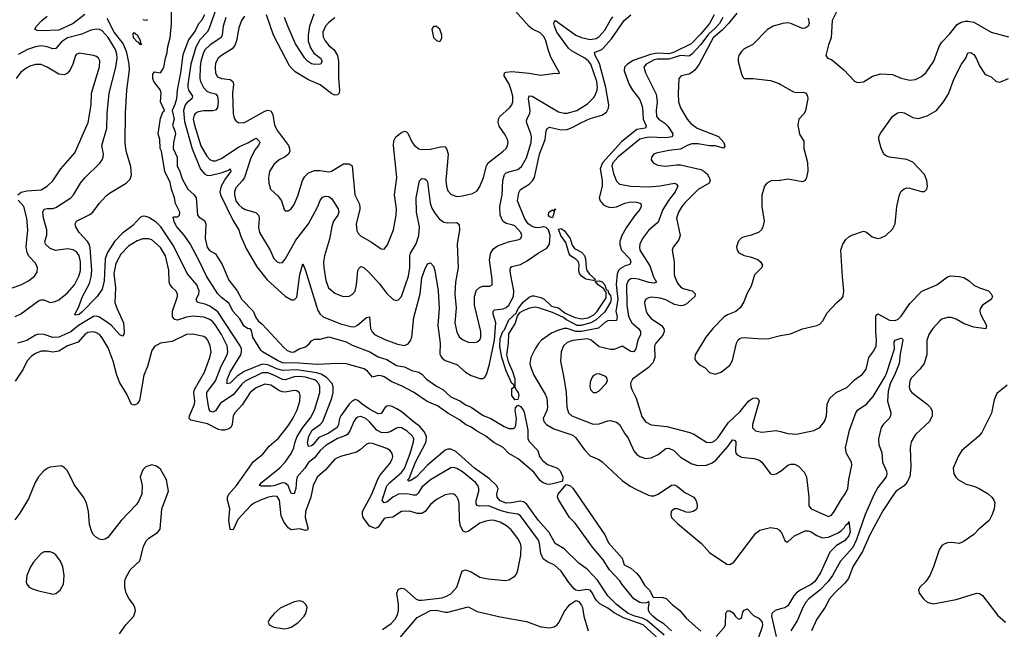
# Model space of a CAD drawing. Header units: inches. Extents: x 1682530 to 1839546, y 640742 to 791647.
# Tile 722 of 923: x 1804761 to 1811540, y 711880 to 716076. Entities that reach past the tile are written whole.
import ezdxf

# ---------------------------------------------------------------- set-up
doc = ezdxf.new("R2010")
doc.units = ezdxf.units.IN
doc.header["$MEASUREMENT"] = 0
doc.layers.add('B8701', color=7, linetype='Continuous')
doc.layers.add('B8711', color=7, linetype='Continuous')

msp = doc.modelspace()

# ---------------------------------------------------------------- linework, layer by layer
at = {"layer": 'B8701', "color": 5}
for points, elevation in [([(1806032.5, 716110), (1806012.7, 716070), (1805993, 716047), (1805970, 715998.7), (1805923.7, 715936.3), (1805885.1, 715834.9), (1805868.7, 715710), (1805844.6, 715590), (1805840.3, 715530), (1805830, 715492.1), (1805810.1, 715450), (1805823.9, 715390), (1805813.7, 715350), (1805830, 715310.3), (1805833.2, 715290), (1805819.3, 715230), (1805818.9, 715190), (1805846.3, 715130), (1805845.2, 715070), (1805864.6, 715030), (1805879.7, 714979.7), (1805918.7, 714910), (1805963.5, 714870), (1805975.6, 714850), (1805984.8, 714730), (1805996.6, 714716.6), (1806033.1, 714693.1), (1806043.1, 714670), (1806037.2, 714570), (1806051.4, 714510), (1806067.4, 714487.4), (1806110, 714463.6), (1806154.7, 714390), (1806201.9, 714281.9), (1806258.1, 714210), (1806290.1, 714150.1), (1806369.4, 714070), (1806387.2, 714027.2), (1806403.5, 714003.5), (1806430, 713980.8), (1806578.9, 713818.9), (1806600.9, 713800.9), (1806630, 713787.1), (1806650, 713790.2), (1806685.7, 713810), (1806730, 713824.7), (1806754.7, 713845.3), (1806770, 713865), (1806790, 713876.6), (1806830, 713877.5), (1806890, 713892), (1807010, 713858.1), (1807050, 713836.2), (1807172.2, 713790), (1807230, 713755.3), (1807290, 713737.4), (1807355.2, 713695.2), (1807410, 713687.1), (1807461.7, 713661.7), (1807510, 713649.6), (1807530, 713636.8), (1807561.6, 713601.6), (1807630, 713554.3), (1807675.5, 713530), (1807730, 713480.2), (1807796, 713450), (1807830, 713424.9), (1807870.3, 713410), (1807952, 713352), (1808005.8, 713330), (1808095.8, 713275.8), (1808130, 713261.7), (1808157.8, 713262.2), (1808171.2, 713268.8), (1808178.2, 713281.8), (1808182.9, 713330), (1808173.6, 713386.4), (1808176, 713404), (1808190, 713422.8), (1808210, 713414), (1808228.8, 713390), (1808234.2, 713374.2), (1808259.1, 713250), (1808260.9, 713190), (1808270.7, 713170), (1808328.6, 713110), (1808339.8, 713070), (1808361.3, 713041.3), (1808394.2, 713014.2), (1808463.2, 712990), (1808482.8, 712970), (1808490, 712955.6), (1808499.8, 712930), (1808499.3, 712900.7), (1808450, 712886.4), (1808410, 712876.5), (1808390, 712878.3), (1808360.7, 712890), (1808343.9, 712903.9), (1808300.6, 712960.6), (1808193.3, 713053.3), (1808130, 713090.5), (1808090, 713131.4), (1808025.1, 713165.1), (1807970.3, 713210.3), (1807905.4, 713245.4), (1807870, 713270.9), (1807829.9, 713289.9), (1807790, 713321.6), (1807708.3, 713368.3), (1807638.2, 713418.2), (1807567.1, 713447.1), (1807471.7, 713511.7), (1807393.9, 713553.9), (1807323.5, 713583.5), (1807270, 713616.9), (1807250, 713625.3), (1807230, 713626.9), (1807190, 713616.2), (1807157, 713656.9), (1807132.9, 713672.9), (1807010, 713706.1), (1806950.7, 713709.3), (1806810, 713701.9), (1806650, 713714), (1806590, 713710.8), (1806570, 713714.7), (1806536.5, 713730), (1806433.8, 713790), (1806421.9, 713801.9), (1806367.5, 713890), (1806356.8, 713936.8), (1806347, 713947), (1806330, 713950.7), (1806305.9, 713965.9), (1806276.1, 714016.1), (1806229.3, 714070), (1806202.8, 714122.8), (1806150, 714163.4), (1806125, 714190), (1806046.4, 714310), (1805996.9, 714416.9), (1805933.8, 714533.8), (1805893.1, 714593.1), (1805842.3, 714650), (1805823, 714690), (1805822, 714702), (1805814.5, 714710), (1805821.4, 714718.5), (1805850, 714718.5), (1805861.5, 714730), (1805864.4, 714750), (1805833.9, 714810), (1805828, 714850), (1805806.4, 714910), (1805796.3, 714956.3), (1805760.4, 715030), (1805738.5, 715170), (1805728.7, 715190), (1805725.9, 715250), (1805714.7, 715290), (1805730, 715398.8), (1805750, 715444.9), (1805757.2, 715450), (1805731.3, 715510), (1805736.1, 715570), (1805731.3, 715590), (1805685.3, 715650), (1805678.1, 715670), (1805678.3, 715701.7), (1805690, 715715.8), (1805730, 715709.4), (1805753.7, 715746.3), (1805765, 715810), (1805777.5, 715850), (1805780.9, 715890), (1805797.7, 715950), (1805807.2, 716050), (1805805.5, 716170)], 420), ([(1806123.1, 716176.9), (1806064.5, 716010), (1806051.8, 715990), (1806002.2, 715937.8), (1805973.3, 715886.7), (1805940.1, 715770), (1805919.9, 715630), (1805918.8, 715610), (1805924.6, 715590), (1805950.7, 715549.3), (1805945.7, 715530), (1805913.8, 715506.2), (1805900.5, 715490), (1805890.1, 715449.9), (1805896, 715376), (1805947.9, 715187.9), (1806006.3, 715046.3), (1806034.2, 715014.2), (1806050, 715006), (1806070, 715003.6), (1806155.4, 715024.6), (1806199.6, 715040.4), (1806210.7, 715050), (1806214.5, 715030), (1806178.1, 714981.9), (1806148.8, 714930), (1806138.7, 714890), (1806143.4, 714870), (1806230, 714691.6), (1806270, 714630.4), (1806281.8, 714590), (1806321.6, 714501.6), (1806394.4, 714374.4), (1806465.4, 714285.4), (1806590, 714172.8), (1806631.6, 714148.4), (1806651.7, 714148.3), (1806670, 714167), (1806690, 714321), (1806710, 714396), (1806730, 714350.6), (1806814.3, 714074.3), (1806829.3, 714050), (1806850, 714031.8), (1806970, 713982), (1807050, 713963), (1807070, 713964.7), (1807086.9, 713973.1), (1807150, 714026.7), (1807170, 714030.6), (1807176.5, 713950), (1807187, 713927), (1807203.6, 713910), (1807275.4, 713875.4), (1807362.1, 713842.1), (1807410, 713833.8), (1807434.9, 713845.1), (1807450, 713862.7), (1807461.1, 713890), (1807474.5, 714025.5), (1807517.8, 714190), (1807530, 714298), (1807550, 714357.1), (1807570, 714394.8), (1807590, 714402.8), (1807610, 714378.8), (1807619.6, 714350), (1807642.7, 714210), (1807650.1, 714090), (1807639.1, 713970), (1807655.1, 713850), (1807654.6, 713774.6), (1807660.3, 713760.3), (1807670, 713745.7), (1807691, 713731), (1807770, 713702.7), (1807830, 713650.2), (1807870, 713625.8), (1807930, 713606.3), (1807950, 713606), (1807964.8, 713615.2), (1807978.2, 713641.8), (1807995.8, 713704.2), (1808030.3, 713869.7), (1808039.7, 713990), (1808020.5, 714050), (1808020.8, 714070), (1808030, 714078.4), (1808090, 714085.5), (1808110, 714094.3), (1808130, 714111.9), (1808162, 714170), (1808163.9, 714210), (1808140.2, 714330), (1808137.8, 714350), (1808141.5, 714370), (1808150, 714377.6), (1808210, 714390.2), (1808250, 714413.7), (1808330, 714468.6), (1808390, 714502.2), (1808408.6, 714531.4), (1808413.4, 714590), (1808402.5, 714630), (1808385.7, 714645.7), (1808370, 714649.9), (1808330, 714644.1), (1808310, 714646), (1808290, 714652), (1808261.4, 714670), (1808236.6, 714710), (1808188.5, 714830), (1808197, 714883), (1808210, 714906.9), (1808270, 714943.1), (1808292.7, 714967.3), (1808305.1, 714990), (1808339.9, 715150), (1808380.2, 715250), (1808386.2, 715310), (1808392.1, 715327.9), (1808410, 715336.5), (1808490, 715318), (1808530, 715320.8), (1808570, 715335.9), (1808630, 715369.2), (1808690, 715395.3), (1808770, 715417.6), (1808800.4, 715439.6), (1808814.3, 715465.7), (1808816.4, 715490), (1808796.9, 715610), (1808754, 715774), (1808724.3, 715830), (1808719.3, 715850), (1808769.4, 715870.6), (1808779.6, 715880.4), (1808835.3, 715944.7), (1808924.1, 716070), (1808970, 716108.9)], 440), ([(1806310, 716099.8), (1806289.4, 716070), (1806270, 716019.6), (1806253.6, 715930), (1806242.2, 715897.8), (1806224, 715876), (1806151.3, 715830), (1806128.5, 715810), (1806110, 715775.6), (1806106.1, 715750), (1806108.4, 715708.4), (1806122.6, 715682.6), (1806150, 715670.8), (1806210, 715663.8), (1806229.1, 715649.1), (1806232.9, 715630), (1806226.3, 715570), (1806230.9, 715430.9), (1806238.2, 715398.2), (1806250, 715378.7), (1806270, 715366.7), (1806310, 715368.2), (1806450, 715446.6), (1806470, 715453), (1806489.4, 715449.4), (1806503.1, 715423.1), (1806516.5, 715350), (1806535.4, 715310), (1806610.9, 715210), (1806619.8, 715190), (1806620.6, 715170), (1806612.2, 715150), (1806590, 715132.7), (1806546.7, 715110), (1806510, 715078), (1806481.3, 715030), (1806474.2, 714990), (1806477.2, 714950), (1806489, 714910), (1806540.4, 714860.4), (1806564.2, 714830), (1806583, 714770), (1806590, 714760.7), (1806610, 714759.3), (1806630, 714774.9), (1806650, 714803), (1806676.9, 714863.1), (1806709, 714970), (1806724.3, 714995.7), (1806750, 715021.4), (1806790, 715037.2), (1806830, 715037.5), (1806890, 715029.3), (1806907.1, 715032.9), (1806990, 715082.8), (1807030, 715084.4), (1807050.6, 715070), (1807067.9, 714870), (1807098.7, 714810), (1807104.2, 714790), (1807103.1, 714770), (1807077.8, 714670), (1807082.7, 714622.7), (1807088.6, 714608.6), (1807107.9, 714587.9), (1807183.9, 714543.9), (1807250, 714498), (1807270, 714496.3), (1807294, 714526), (1807334.5, 714630), (1807352.9, 714730), (1807354.5, 714774.5), (1807341.1, 714870), (1807358.2, 714990), (1807333.8, 715210), (1807337.5, 715242.5), (1807351.8, 715270), (1807390, 715300.2), (1807410, 715307.7), (1807423.4, 715303.4), (1807434.4, 715294.4), (1807463.9, 715230), (1807478.9, 715210), (1807510, 715187.9), (1807530, 715183.2), (1807590, 715183.9), (1807670, 715202), (1807690, 715200.4), (1807703, 715183), (1807710.2, 715150.2), (1807696.3, 714970), (1807699, 714930), (1807710, 714898.4), (1807732.7, 714872.7), (1807770, 714859.7), (1807810, 714863.2), (1807879.6, 714880.4), (1807910, 714898.4), (1807930, 714928), (1807955.3, 714990), (1807974.8, 715070), (1807986, 715090), (1808089.7, 715170), (1808109.7, 715190), (1808120.4, 715210), (1808123.9, 715230), (1808120.4, 715250), (1808103.8, 715283.8), (1808062, 715342), (1808054.8, 715370), (1808058, 715390), (1808067.9, 715410), (1808132.8, 715470), (1808148.9, 715490), (1808157, 715510), (1808155.9, 715550), (1808145.6, 715590), (1808131.1, 715631.1), (1808096.2, 715690), (1808098.9, 715710), (1808110, 715715.1), (1808150, 715718), (1808268.3, 715708.3), (1808350, 715693.7), (1808446.8, 715706.8), (1808470, 715704.7), (1808478, 715710), (1808418, 715818), (1808398.9, 715870), (1808384.3, 715930), (1808370, 715959.2), (1808344.2, 715984.2), (1808291.5, 716011.5), (1808270, 716029.8), (1808155.8, 716155.8)], 480), ([(1805210, 716110.4), (1805130.3, 716049.7), (1805030, 716004.6), (1804910, 715999), (1804882.3, 716002.3), (1804865.1, 716010), (1804876.4, 716030), (1804913.5, 716070), (1804950, 716099.2)], 440), ([(1809199.4, 711839.4), (1809081.9, 711941.9), (1809050, 711957.1), (1808996.2, 711970), (1808950.4, 711990), (1808870, 712049.9), (1808810, 712110.4), (1808739, 712219), (1808670, 712290.9), (1808610, 712335.5), (1808510, 712433), (1808449, 712470), (1808406.8, 712546.8), (1808330, 712631.3), (1808250, 712743.9), (1808230, 712757.9), (1808210, 712762.9), (1808145.5, 712750), (1808110, 712747.8), (1808070, 712765.3), (1808048, 712790), (1808046.4, 712810), (1808055.7, 712850), (1808044.2, 712870), (1807994.9, 712914.9), (1807892.7, 712990), (1807763.6, 713103.6), (1807730, 713119.4), (1807710, 713120.4), (1807690, 713113), (1807569.2, 713010.8), (1807490, 712926.2), (1807450, 712901.1), (1807440.7, 712900.7), (1807431.5, 712910), (1807442.4, 712917.6), (1807486.7, 713030), (1807559.9, 713170), (1807561.8, 713210), (1807544.7, 713244.7), (1807515.9, 713275.9), (1807469.9, 713310), (1807395.4, 713375.4), (1807358.6, 713398.6), (1807325.8, 713414.2), (1807310, 713418), (1807290, 713415.9), (1807275.2, 713404.8), (1807250, 713364.4), (1807230, 713363.7), (1807170, 713395), (1807119, 713430), (1807090, 713455.9), (1807070, 713461.7), (1807050, 713450.9), (1807030.6, 713430), (1806972.5, 713350), (1806962, 713330), (1806956, 713290), (1806946.4, 713270), (1806890, 713230.7), (1806820.3, 713199.7), (1806779.7, 713150), (1806770, 713142.4), (1806750, 713138.7), (1806743.9, 713163.9), (1806751.1, 713210), (1806774.9, 713250), (1806830, 713290), (1806847.7, 713310), (1806909.9, 713470), (1806918.5, 713510), (1806919.6, 713550), (1806912, 713572), (1806874.2, 713614.2), (1806836.6, 713636.6), (1806805.6, 713645.6), (1806670, 713666), (1806570, 713661.6), (1806532.5, 713672.5), (1806470, 713700.1), (1806430, 713704.7), (1806305.7, 713654.3), (1806258, 713622), (1806210, 713573.8), (1806190, 713568.6), (1806190, 713600.5), (1806209.9, 713650), (1806283.9, 713770), (1806288.8, 713791.2), (1806287.3, 713810), (1806279.4, 713830), (1806124.5, 714064.5), (1806070, 714104), (1806037.2, 714117.2), (1805984.7, 714130), (1805976.8, 714150), (1805994.3, 714190), (1805996.1, 714210), (1805981.3, 714250), (1805915.4, 714330), (1805819.7, 714519.7), (1805734.1, 714650), (1805701.4, 714681.4), (1805650, 714714.1), (1805630, 714721.6), (1805610, 714722.4), (1805590, 714713.9), (1805539.8, 714660.2), (1805470, 714607), (1805413.9, 714550), (1805366.4, 714473.6), (1805349.2, 714430), (1805342.3, 714277.7), (1805330, 714221.6), (1805295.3, 714170), (1805190, 714061.8), (1805170, 714045.6), (1805143.1, 714043.1), (1805140.5, 714050), (1805165.9, 714094.1), (1805193.2, 714170), (1805240.9, 714259.1), (1805253.4, 714306.6), (1805258.1, 714350), (1805246.1, 714506.1), (1805239.7, 714530), (1805228.2, 714550), (1805169.7, 714610), (1805147.3, 714650), (1805142.4, 714670), (1805153.3, 714690), (1805244.6, 714735.4), (1805265.3, 714750), (1805307.7, 714810), (1805357.3, 714862.7), (1805378.6, 714881.4), (1805493.7, 714950), (1805520.8, 714979.2), (1805531.7, 715008.3), (1805526.1, 715066.1), (1805494.8, 715170), (1805487.9, 715227.9), (1805488.7, 715431.3), (1805499.9, 715590), (1805516.1, 715730), (1805515.8, 715770), (1805499.6, 715850), (1805472.7, 715912.7), (1805412.5, 715990), (1805363.6, 716083.6)], 440), ([(1806179.9, 716090), (1806161.1, 716030), (1806154.8, 715970), (1806147.8, 715952.2), (1806070, 715899.4), (1806038.8, 715870), (1806026.6, 715850), (1806008.7, 715788.7), (1806002.8, 715750), (1806001.9, 715670), (1806006.1, 715650), (1806026.6, 715610), (1806050, 715583.9), (1806070, 715573.9), (1806110, 715565), (1806123.8, 715550), (1806128, 715510), (1806122, 715470), (1806110, 715454), (1806091.6, 715448.4), (1806030, 715448.3), (1805990, 715440.8), (1805970.5, 715429.4), (1805962.4, 715417.6), (1805955.9, 715390), (1805964, 715350), (1806008.3, 715208.3), (1806050, 715135.9), (1806070, 715114), (1806090, 715104.8), (1806110, 715105.4), (1806150, 715120.4), (1806270, 715200.7), (1806332.4, 715227.6), (1806370, 715251.9), (1806390, 715259.6), (1806410, 715240.5), (1806414.4, 715230), (1806405, 715210), (1806381.1, 715178.9), (1806350, 715118.3), (1806309.6, 714990.4), (1806293.7, 714966.3), (1806250, 714917.7), (1806240.1, 714890), (1806239.8, 714870), (1806250.1, 714830), (1806270, 714801.5), (1806290, 714783), (1806314, 714770), (1806387.7, 714747.7), (1806404.5, 714730), (1806409.4, 714710), (1806406, 714646), (1806411.7, 714611.7), (1806486.7, 714490), (1806510, 714433), (1806534, 714410), (1806550, 714401.3), (1806570, 714404.4), (1806590, 714428.2), (1806662.3, 714557.7), (1806750, 714671.4), (1806813.8, 714790), (1806830, 714830.6), (1806845.8, 714854.2), (1806870, 714861.7), (1806890, 714859.5), (1806910, 714842), (1806954, 714774), (1806958.2, 714750), (1806951.3, 714730), (1806922.7, 714690), (1806910, 714652.3), (1806895.2, 714564.8), (1806859, 714450), (1806854, 714410), (1806855.5, 714370), (1806870, 714280.7), (1806888.2, 714230), (1806930, 714194.6), (1806970, 714176.5), (1806990, 714170.3), (1807030, 714174), (1807050, 714184.9), (1807070, 714208), (1807079.4, 714250), (1807088.9, 714350), (1807096.1, 714363.9), (1807110, 714376), (1807130, 714370.2), (1807170, 714333.4), (1807238.2, 714258.2), (1807290, 714190.2), (1807330, 714152), (1807350, 714143.7), (1807370, 714146.7), (1807389.7, 714170), (1807438.5, 714310), (1807446.4, 714370), (1807447.3, 714450), (1807451.9, 714468.1), (1807490, 714533.4), (1807510, 714590.6), (1807514, 714650), (1807493.2, 714750), (1807491.7, 714850), (1807512.9, 714967.1), (1807530, 714982), (1807550, 714981.5), (1807565.3, 714970), (1807570, 714958.8), (1807587.1, 714812.9), (1807598.5, 714778.5), (1807614.2, 714750), (1807650, 714706.2), (1807681.5, 714681.5), (1807710, 714676.6), (1807770, 714680.8), (1807786.9, 714666.9), (1807788.4, 714630), (1807772.3, 714530), (1807779.7, 714370), (1807761.7, 714270), (1807757.6, 714190), (1807767.3, 714090), (1807757.5, 713990), (1807770, 713924.9), (1807790.3, 713890), (1807810, 713874.3), (1807850, 713856.9), (1807890, 713853.7), (1807910, 713859.5), (1807928.3, 713871.7), (1807936.9, 713890), (1807936.5, 713930), (1807892.5, 714110), (1807891.9, 714170), (1807905.9, 714214.1), (1807926.7, 714233.3), (1807950, 714241.2), (1807998.8, 714241.2), (1808013.3, 714250), (1808013.2, 714286.8), (1807996.5, 714423.5), (1808005.4, 714470), (1808022.4, 714497.6), (1808050, 714520.2), (1808127.3, 714547.3), (1808197.2, 714562.8), (1808211.8, 714570), (1808218, 714590), (1808210.9, 714610), (1808170, 714656.4), (1808150, 714664.8), (1808110, 714671.9), (1808088.1, 714688.1), (1808069.9, 714730), (1808067.9, 714790), (1808083.8, 714870), (1808087.8, 714970), (1808099, 715010), (1808110, 715021), (1808130, 715029.5), (1808190, 715044.1), (1808215.2, 715064.8), (1808250, 715126), (1808283, 715230), (1808285, 715270), (1808281.1, 715290), (1808250.5, 715370), (1808253.9, 715390), (1808274.6, 715430), (1808276.4, 715450), (1808264, 715530), (1808269.2, 715550.8), (1808290, 715548.2), (1808470, 715441.9), (1808510, 715432.1), (1808530, 715432.1), (1808596.9, 715450), (1808670, 715497.3), (1808717.1, 715542.9), (1808735.9, 715584.1), (1808739.5, 715610), (1808734.1, 715650), (1808694.2, 715770), (1808678.4, 715790), (1808652.4, 715810), (1808561, 715861), (1808539.1, 715879.1), (1808459.7, 715990), (1808443, 716030), (1808438, 716050), (1808440.7, 716059.3), (1808450.3, 716070), (1808591.1, 715970), (1808630, 715952.3), (1808690, 715939.6), (1808730, 715946.5), (1808750, 715959.4), (1808790, 716003), (1808827.9, 716072.1), (1808845.2, 716094.8)], 460), ([(1806930, 716088.7), (1806890, 716056.8), (1806866.8, 716030), (1806848.8, 715990), (1806850, 715957.3), (1806864.6, 715930), (1806890, 715898.8), (1806927.2, 715867.2), (1806949.6, 715829.6), (1806955.5, 715790), (1806955.9, 715670), (1806962.7, 715590), (1806960.3, 715570), (1806950, 715559.1), (1806930, 715556.8), (1806910, 715565.7), (1806830, 715628.2), (1806750, 715662.5), (1806657.8, 715717.8), (1806636.6, 715736.6), (1806619, 715759), (1806508.3, 715970), (1806459.8, 716110)], 480), ([(1806785.8, 716114.2), (1806757.3, 716030), (1806747.3, 715970), (1806748.4, 715928.4), (1806762.9, 715882.9), (1806785.4, 715845.4), (1806831.9, 715810), (1806842.8, 715790), (1806831.6, 715768.4), (1806793.8, 715766.1), (1806770, 715771.6), (1806742.9, 715790), (1806725, 715810), (1806661.2, 715910), (1806606.6, 716030), (1806585, 716090)], 460), ([(1809541.9, 716110), (1809510.1, 716050), (1809450, 715978.7), (1809384, 715910), (1809261.6, 715850), (1809230, 715840.3), (1809150, 715844.6), (1809104.4, 715835.6), (1808986.1, 715793.9), (1808945.1, 715770), (1808925.7, 715750), (1808924.1, 715724.1), (1808958.1, 715630), (1808980.8, 715590), (1809027.8, 715527.8), (1809041.2, 715501.2), (1809048.8, 715468.8), (1809054.7, 715390), (1809075.3, 715344.7), (1809070.4, 715329.6), (1809010, 715319.8), (1808904.2, 715235.8), (1808773.8, 715090), (1808758.7, 715050), (1808770.8, 714970), (1808770.5, 714930), (1808751.6, 714850), (1808757.7, 714830), (1808781.8, 714801.8), (1808803.1, 714790), (1808830, 714783.7), (1808870, 714788.8), (1808926.7, 714813.3), (1808970, 714821.7), (1809010, 714820.2), (1809038.4, 714810), (1809040.3, 714790), (1809030.3, 714770), (1808993.2, 714726.8), (1808937.6, 714642.4), (1808907.8, 714590), (1808893.7, 714550), (1808892.7, 714527.3), (1808905.3, 714490), (1808961.2, 714430), (1808970, 714409.2), (1808962.6, 714390), (1808930, 714381.2), (1808897.4, 714362.6), (1808884.9, 714350), (1808873.8, 714326.2), (1808867.7, 714252.3), (1808878.5, 714150), (1808864.9, 714070), (1808874.4, 714030), (1808870, 714005), (1808810, 714003.3), (1808790, 713991.8), (1808746.7, 713953.3), (1808630, 713930.7), (1808590, 713929.3), (1808530, 713949.6), (1808510, 713949.5), (1808470, 713939), (1808422.1, 713917.9), (1808354.9, 713870), (1808332.6, 713847.4), (1808310.1, 713809.8), (1808281.6, 713750), (1808274.7, 713710), (1808277.5, 713690), (1808301.6, 713630), (1808379.5, 713499.5), (1808391.7, 713470), (1808395.5, 713410), (1808390, 713385.1), (1808365.8, 713330), (1808370.2, 713310.2), (1808387.6, 713290), (1808438.8, 713258.8), (1808570, 713215.3), (1808590, 713198.9), (1808650, 713114.4), (1808690, 713073.8), (1808748.3, 713048.4), (1808772.7, 713032.7), (1808910, 712904.5), (1808965.2, 712865.2), (1809004, 712844), (1809090, 712804.4), (1809110, 712798), (1809130, 712798.6), (1809158, 712810), (1809248.2, 712871.8), (1809270, 712873.8), (1809290, 712863.1), (1809341.1, 712821.1), (1809402.8, 712790), (1809417.3, 712770), (1809424, 712750), (1809426.8, 712730), (1809422.8, 712710), (1809416.7, 712703.3), (1809398, 712690), (1809370, 712683.6), (1809350, 712686.3), (1809290, 712708.7), (1809270, 712708.8), (1809246.4, 712690), (1809243.5, 712670), (1809250, 712650.4), (1809290, 712609.1), (1809456.5, 712470), (1809510, 712408.9), (1809630, 712329.2), (1809650, 712325.2), (1809677.6, 712342.4), (1809830, 712543), (1809858, 712562), (1809930, 712580.4), (1809973.3, 712573.3), (1809990, 712565.5), (1810000, 712553.8)], 440), ([(1809603.4, 716090), (1809578.9, 716050), (1809550, 716016.2), (1809503.9, 715976.1), (1809450, 715905.9), (1809390, 715839.3), (1809370, 715824), (1809310, 715828.3), (1809230, 715802.9), (1809150, 715804.4), (1809130, 715799.6), (1809073.8, 715770), (1809059.3, 715750), (1809070, 715710.4), (1809144.2, 715564.2), (1809150.1, 715510.1), (1809142.4, 715450), (1809146.1, 715410), (1809161.8, 715390), (1809203.9, 715363.9), (1809223.4, 715343.4), (1809258.6, 715290), (1809253.4, 715270), (1809210, 715261.9), (1809090, 715267.7), (1809030, 715253.5), (1808878.9, 715130), (1808844.4, 715090), (1808838.9, 715070), (1808850, 715016.4), (1808870, 714964.6), (1808890, 714943.5), (1808970, 714930.1), (1809090, 714924.6), (1809170, 714931.1), (1809270, 714950.1), (1809283.9, 714943.9), (1809292.1, 714930), (1809274.2, 714890), (1809228.2, 714831.8), (1809189.6, 714770), (1809158, 714682), (1809090, 714624.8), (1809049.7, 714570.3), (1809030.9, 714530), (1809027.8, 714510), (1809031.8, 714490), (1809100.8, 714380.8), (1809125.8, 714305.8), (1809145.3, 714270), (1809130, 714262.9), (1809093.6, 714266.4), (1809022.4, 714290), (1808985.7, 714294.3), (1808968.3, 714291.7), (1808950, 714277.8), (1808938, 714250), (1808940.3, 714110), (1808952.6, 714032.6), (1808975.9, 713990), (1809021.5, 713950), (1809036, 713930), (1809035, 713910), (1809017.8, 713870), (1809003.8, 713810), (1808990, 713789), (1808970, 713791.7), (1808910, 713828.2), (1808853.5, 713806.5), (1808830, 713806.4), (1808750, 713823.2), (1808696.5, 713870), (1808670, 713879.4), (1808570, 713866.7), (1808530, 713853.7), (1808505.4, 713830), (1808488.6, 713790), (1808485.3, 713725.3), (1808508.4, 713610), (1808522.7, 713510), (1808528.2, 713408.2), (1808539.1, 713370), (1808563.7, 713350), (1808710, 713293), (1808750, 713293.2), (1808810, 713314.9), (1808830, 713316.9), (1808870, 713306.7), (1808890, 713290.5), (1808924.7, 713230), (1808950, 713196.5), (1808990, 713108.5), (1809010, 713083.7), (1809030, 713070.3), (1809070, 713054.9), (1809110, 713060.9), (1809156.9, 713083.1), (1809210, 713123.6), (1809230, 713126.2), (1809264.6, 713110), (1809310, 713064.3), (1809390, 713018.4), (1809430, 713008.5), (1809490, 713009.4), (1809530, 713024.8), (1809555.2, 713044.8), (1809638.6, 713141.4), (1809670, 713184.9), (1809681.6, 713181.6), (1809691.1, 713170), (1809689.1, 713109.1), (1809692.9, 713092.9), (1809701.8, 713081.8), (1809730, 713066), (1809816.5, 713056.5), (1809850, 713046), (1809870.5, 713030), (1809930.3, 712950.3), (1809950, 712946), (1809970, 712950.3), (1810000, 712967.6)], 460), ([(1809698.4, 716121.6), (1809642, 716050), (1809597.1, 716002.9), (1809535, 715950), (1809438.4, 715770), (1809410, 715729.3), (1809390, 715711.6), (1809370, 715701.6), (1809316.3, 715690), (1809300.3, 715670), (1809294.8, 715565.2), (1809297.8, 715510), (1809310.2, 715470), (1809356.6, 715390), (1809381.7, 715361.7), (1809426.7, 715330), (1809571.5, 715271.5), (1809609, 715230), (1809615.6, 715204.4), (1809607.7, 715192.3), (1809550, 715208.3), (1809510, 715208), (1809430, 715222.3), (1809390, 715220.4), (1809356.9, 715210), (1809310, 715184.1), (1809230, 715174.3), (1809143.8, 715156.2), (1809128.2, 715150), (1809110.4, 715130), (1809108.9, 715110), (1809121.6, 715090), (1809153.9, 715073.9), (1809208.2, 715068.2), (1809282.4, 715077.6), (1809310, 715076.9), (1809450, 715044.3), (1809472.7, 715032.7), (1809493.8, 715013.8), (1809509.4, 714990), (1809515.3, 714970), (1809509.2, 714950), (1809432.4, 714907.6), (1809342.9, 714817.1), (1809320.5, 714790), (1809296.6, 714750), (1809283.3, 714710), (1809309.4, 714590), (1809298.6, 714561.4), (1809259.6, 714510), (1809254.4, 714490), (1809267.9, 714410), (1809266.4, 714330), (1809270.1, 714310), (1809290, 714262.3), (1809310, 714236.3), (1809330, 714224.6), (1809390.3, 714210), (1809411, 714190), (1809408.5, 714170), (1809350, 714117.8), (1809330, 714108.8), (1809310, 714106.1), (1809270, 714115.4), (1809210, 714146.9), (1809170, 714160.2), (1809114.2, 714165.8), (1809090, 714160.9), (1809070.2, 714149.8), (1809063.6, 714130), (1809064.5, 714110), (1809073.5, 714070), (1809083, 714050), (1809110, 714019.8), (1809180.2, 713970), (1809195.9, 713950), (1809198.4, 713930), (1809190, 713904.8), (1809141.7, 713850), (1809130.8, 713830), (1809134.6, 713750), (1809122.6, 713717.4), (1809090, 713681.8), (1808979.3, 713600.7), (1808966.8, 713573.2), (1808968.9, 713551.1), (1808974.7, 713530), (1809005.5, 713470), (1809044.9, 713344.9), (1809070, 713309.2), (1809110, 713286.4), (1809216.2, 713276.2), (1809375.2, 713235.2), (1809403.3, 713223.3), (1809490, 713168.1), (1809510, 713165.2), (1809530, 713168.4), (1809550, 713180.2), (1809570, 713201.2), (1809639.1, 713300.9), (1809720.7, 713379.3), (1809779.8, 713450), (1809810, 713471.3), (1809830, 713473.8), (1809845.8, 713465.8), (1809852.9, 713450), (1809806.9, 713290), (1809807.5, 713267.5), (1809826.3, 713246.3), (1809870, 713236.6), (1809970, 713248.6), (1810000, 713240.6)], 480), ([(1805610, 716076.9), (1805630, 716072), (1805642.5, 716077.5)], 440), ([(1810000, 716045.8), (1809948, 716030), (1809910, 716008.3), (1809810, 715905.4), (1809750, 715874.7), (1809730, 715856.3), (1809711.6, 715830), (1809707.3, 715810), (1809708.4, 715788.4), (1809730, 715702), (1809739.8, 715679.8), (1809750, 715671), (1809809.5, 715670.5), (1809930, 715657.7), (1809990, 715635.5), (1810000, 715629.7)], 520), ([(1804730, 714032.3), (1804770, 714050.9), (1804890, 714141.3), (1804910, 714148.1), (1804926.6, 714146.6), (1804970.5, 714129.5), (1805005, 714135.1), (1805030, 714147.2), (1805090, 714195.9), (1805137.7, 714250), (1805168.5, 714310), (1805180.2, 714350), (1805179.9, 714410), (1805170, 714452.4), (1805150, 714479.3), (1805130, 714492.2), (1805090, 714498), (1805007.6, 714487.6), (1804970, 714501.4), (1804939.4, 714530), (1804934.5, 714550), (1804947, 714593), (1804949.2, 714630), (1804924.1, 714710), (1804919.9, 714750), (1804930, 714771.9), (1804950, 714776.3), (1804990, 714776), (1805010, 714782.6), (1805112.8, 714850), (1805132.2, 714870), (1805180.9, 714950), (1805210, 714986.3), (1805312.8, 715087.2), (1805329.8, 715110.2), (1805336.8, 715130), (1805337.3, 715150), (1805327.7, 715210), (1805361.3, 715330), (1805364.5, 715430), (1805377.4, 715570), (1805422.7, 715750), (1805432, 715810), (1805430, 715838.4), (1805420.4, 715870), (1805370, 715952.7), (1805330, 715997.9), (1805310, 716007.3), (1805290, 716009.9), (1805250, 716002.7), (1805190, 715975.9), (1805090, 715951.3), (1805050, 715923.9), (1805010, 715876.5), (1804990, 715874.3), (1804950, 715889.9), (1804910, 715894.9), (1804870, 715889.9), (1804815.3, 715870), (1804750, 715836.2)], 460), ([(1804747.8, 714870), (1804772.3, 714887.7), (1804810, 714898.1), (1804910, 714905), (1804950, 714929.1), (1804990, 714967.4), (1805045.6, 715050), (1805141.4, 715158.6), (1805232.6, 715367.4), (1805253.5, 715490), (1805254.7, 715570), (1805310.8, 715750.8), (1805312.6, 715792.6), (1805304.5, 715810), (1805290, 715821.6), (1805269.7, 715829.7), (1805170, 715845.7), (1805150, 715836.9), (1805144.9, 715830), (1805127.5, 715770), (1805109.2, 715730), (1805091.4, 715708.6), (1805070, 715696.2), (1805030, 715701), (1804950, 715749.8), (1804910, 715766.4), (1804870, 715767.2), (1804830, 715755.7), (1804810, 715745.4), (1804770, 715713.8), (1804736.3, 715670)], 480), ([(1810000, 714969.8), (1809991.7, 714968.3), (1809934.3, 714965.7), (1809906, 714950), (1809888.7, 714930), (1809871.6, 714868.5), (1809870.3, 714790), (1809887.4, 714690), (1809878.7, 714650), (1809868.4, 714630), (1809847.3, 714610), (1809790, 714589.7), (1809750, 714581.1), (1809728.6, 714571.4), (1809708.7, 714550), (1809697, 714510), (1809701.3, 714490), (1809713.4, 714470), (1809750, 714452.2), (1809790, 714443.8), (1809844.1, 714424.1), (1809862.8, 714410), (1809874.4, 714385.6), (1809871, 714370), (1809820.6, 714319.4), (1809798.3, 714241.7), (1809770, 714192.8), (1809746.5, 714133.5), (1809724.2, 714095.8), (1809692, 714068), (1809634.8, 714045.2), (1809612, 714030), (1809534.2, 713950), (1809484.4, 713890), (1809412.7, 713770), (1809410, 713742), (1809414, 713730), (1809430, 713710.8), (1809450, 713694.8), (1809479.9, 713679.9), (1809510, 713647.7), (1809550, 713636.4), (1809590, 713648.9), (1809650, 713698.3), (1809669.2, 713730.8), (1809695.6, 713850), (1809707.6, 713872.4), (1809719.2, 713880.8), (1809730, 713886.9), (1809750, 713889.1), (1809870, 713879.6), (1809918.2, 713881.8), (1809990, 713899.8), (1810000, 713901.5)], 520), ([(1804709.8, 714230.2), (1804770, 714250.3), (1804821.3, 714278.7), (1804862.4, 714310), (1804881.3, 714338.7), (1804883.5, 714370), (1804870, 714399.7), (1804825.4, 714445.4), (1804812.2, 714472.2), (1804806.9, 714513.1), (1804817.7, 714630), (1804810, 714709.2), (1804790, 714789.6), (1804750, 714834.5)], 480), ([(1809163.9, 711810), (1809053.7, 711910), (1808918.4, 711958.4), (1808853.5, 711993.5), (1808810, 712025.2), (1808755.8, 712055.8), (1808735.3, 712075.3), (1808718.9, 712098.9), (1808705.6, 712130), (1808690, 712149.5), (1808665.1, 712154.9), (1808610, 712145.2), (1808590, 712149), (1808578.6, 712158.6), (1808541.3, 712201.3), (1808490, 712281.5), (1808442.7, 712322.7), (1808390, 712345.8), (1808365.9, 712365.9), (1808350, 712401.6), (1808341.2, 712470), (1808333, 712493), (1808210, 712661.8), (1808190, 712672.7), (1808130, 712680.7), (1808075.3, 712695.3), (1807990, 712729.5), (1807927.8, 712727.8), (1807911.9, 712731.9), (1807904.4, 712744.4), (1807903.3, 712763.3), (1807922, 712830), (1807923.4, 712850), (1807915.9, 712870), (1807898.9, 712890), (1807810, 712963.4), (1807770, 712986.7), (1807750, 712992.7), (1807730, 712990.7), (1807590, 712908.4), (1807530, 712859.1), (1807503.6, 712816.4), (1807490, 712803.6), (1807470, 712802.3), (1807430, 712813.1), (1807370, 712809.9), (1807329.8, 712790.2), (1807290, 712755.8), (1807269.6, 712750), (1807257.8, 712770), (1807290, 712866.7), (1807309.7, 712890.3), (1807390, 712960.1), (1807410, 712987.6), (1807449.9, 713089.9), (1807473.6, 713170), (1807473.9, 713190), (1807464.7, 713210), (1807430, 713242.8), (1807390, 713266.1), (1807370, 713268.2), (1807350, 713262.9), (1807317.4, 713242.6), (1807290, 713233.2), (1807250, 713234.5), (1807221.1, 713250), (1807170, 713307.4), (1807143.7, 713330), (1807110, 713344.1), (1807090, 713340.2), (1807075.5, 713330), (1807061.3, 713310), (1807036.3, 713250), (1807018.5, 713221.5), (1807006.7, 713213.3), (1806950, 713193.8), (1806870, 713145.1), (1806829.3, 713110), (1806790, 713060.4), (1806750, 713027.4), (1806724.5, 712990), (1806672.1, 712930), (1806666.3, 712910), (1806663.6, 712850), (1806650, 712812.3), (1806630, 712814), (1806609.3, 712869.3), (1806590, 712886.8), (1806570, 712889.2), (1806510, 712868.1), (1806490, 712865.5), (1806425.6, 712865.6), (1806412.3, 712870), (1806426, 712890), (1806550, 712988.1), (1806590, 713031), (1806631.3, 713090), (1806649.4, 713130), (1806657, 713170), (1806672.2, 713207.8), (1806711, 713269), (1806763.8, 713336.2), (1806790.6, 713389.4), (1806828.4, 713510), (1806827.5, 713550), (1806819.9, 713570), (1806803, 713590), (1806790, 713597.2), (1806730, 713615.7), (1806690, 713620.7), (1806650, 713618.1), (1806590, 713597.3), (1806570, 713599.6), (1806510.1, 713630.1), (1806470, 713644.7), (1806430, 713644.9), (1806312.6, 713587.4), (1806290, 713566.9), (1806230, 713493.9), (1806144.3, 713435.7), (1806110, 713383.8), (1806090, 713374.2), (1806070, 713382.4), (1806062.4, 713402.4), (1806048.6, 713490), (1806049.9, 713510), (1806110, 713589.4), (1806149, 713691), (1806189.9, 713770), (1806195.1, 713790), (1806189.9, 713830), (1806150.3, 713910), (1806110, 713972.4), (1806090, 713996.9), (1806070, 714011.9), (1806030, 714028.8), (1805954.2, 714034.2), (1805910, 714028.8), (1805848.7, 714008.7), (1805830, 714011.6), (1805813.7, 714030), (1805812.7, 714070), (1805848.2, 714170), (1805847.7, 714190), (1805836.4, 714210), (1805810, 714232.8), (1805794.9, 714254.9), (1805790.5, 714270.5), (1805788.5, 714351.5), (1805765.4, 714450), (1805730, 714506.9), (1805670, 714559.8), (1805650, 714567.6), (1805610, 714566.9), (1805570, 714552.7), (1805510, 714518), (1805457, 714463), (1805422.2, 714397.8), (1805410.4, 714330), (1805420.5, 714230), (1805416.8, 714130), (1805429.5, 714090), (1805475, 713990), (1805480.9, 713930), (1805478.4, 713910), (1805470, 713898), (1805450, 713906.3), (1805392.8, 713970), (1805369.1, 713990), (1805310, 714028.3), (1805290, 714035.4), (1805270, 714033.8), (1805165.4, 713970), (1805112.2, 713927.8), (1805030, 713891.2), (1804990, 713888.5), (1804930, 713908), (1804890, 713910.4), (1804870, 713904.1), (1804811.5, 713868.5), (1804746.5, 713850)], 460), ([(1807260.1, 711879.9), (1807319.8, 711920.2), (1807346.2, 711950), (1807361.3, 711978.7), (1807369.2, 712010), (1807369.9, 712050), (1807358.9, 712130), (1807370, 712155.9), (1807390, 712163.2), (1807410, 712159.4), (1807490, 712088.4), (1807510, 712080.6), (1807530, 712080.6), (1807670, 712097.8), (1807705.1, 712110), (1807730, 712125.5), (1807770.6, 712170), (1807804.7, 712275.3), (1807810, 712282), (1807830, 712288.9), (1807870, 712276.5), (1807930, 712238.5), (1807986.6, 712226.6), (1808104.2, 712215.8), (1808130, 712221.3), (1808170, 712245.5), (1808180.8, 712259.2), (1808191.9, 712288.1), (1808210.6, 712390), (1808213.6, 712450), (1808208.3, 712470), (1808190, 712504.8), (1808144.4, 712564.4), (1808112.3, 712592.3), (1808070, 712616.6), (1808030, 712629.9), (1808010, 712631), (1807970, 712624.5), (1807930.1, 712609.9), (1807850, 712553.3), (1807830, 712547.8), (1807814.5, 712554.5), (1807797, 712590), (1807789.9, 712630), (1807786.3, 712746.3), (1807782, 712770), (1807772.1, 712792.1), (1807762, 712802), (1807750, 712809.7), (1807730, 712812.8), (1807690, 712806), (1807630, 712774.6), (1807590, 712738.5), (1807553, 712690), (1807530, 712677.8), (1807497.8, 712677.8), (1807446.6, 712693.4), (1807390.1, 712689.9), (1807330, 712651.5), (1807290, 712648.1), (1807270, 712641.8), (1807230, 712583.8), (1807220.9, 712579), (1807210, 712575), (1807169.9, 712589.9), (1807126.6, 712650), (1807120.4, 712670), (1807122.3, 712690), (1807184.7, 712810), (1807226, 712914), (1807240.9, 712939.1), (1807310, 713020.3), (1807326.6, 713050), (1807330.7, 713070), (1807325.1, 713090), (1807311, 713110), (1807290, 713123.8), (1807190, 713158.7), (1807170, 713161), (1807150, 713155.1), (1807104.7, 713115.3), (1807079.6, 713100.4), (1806970.9, 713069.1), (1806930.4, 713050), (1806864.3, 712975.7), (1806810, 712926.3), (1806782.3, 712870), (1806765.4, 712790), (1806730.1, 712689.9), (1806727.8, 712650), (1806748.1, 712571.9), (1806738.4, 712561.6), (1806730, 712559.1), (1806690, 712572.3), (1806630, 712564.4), (1806610, 712578.4), (1806580.5, 712620.5), (1806562, 712662), (1806548.9, 712770), (1806533.5, 712793.5), (1806510, 712797.2), (1806474.9, 712790), (1806418.9, 712770), (1806370, 712745.4), (1806350, 712729.8), (1806263.8, 712636.2), (1806230, 712564.5), (1806210, 712566), (1806200.3, 712630), (1806208.9, 712710), (1806191.7, 712770), (1806192.4, 712790), (1806200.3, 712810), (1806252.9, 712870), (1806370, 713034.9), (1806434.8, 713085.2), (1806479.1, 713140.9), (1806544.1, 713195.9), (1806610, 713281.3), (1806642, 713330), (1806670.5, 713390), (1806689.8, 713450), (1806692.7, 713490), (1806687.6, 713507.6), (1806670, 713521.1), (1806650, 713523.1), (1806590, 713512.1), (1806570, 713513.7), (1806550, 713521.6), (1806490, 713561), (1806450, 713566.9), (1806390, 713541.1), (1806348.8, 713510), (1806293.8, 713426.2), (1806242, 713370), (1806231, 713349), (1806223.9, 713290), (1806214.6, 713270), (1806201, 713259), (1806170.2, 713249.8), (1806150, 713251.2), (1806130, 713256.1), (1806054.1, 713294.1), (1805940.4, 713320.4), (1805928.2, 713330), (1805929.2, 713349.2), (1805965.4, 713430), (1805967.7, 713450), (1805959.9, 713510), (1805964.5, 713530), (1806034, 713650), (1806071.1, 713750), (1806079.8, 713790), (1806072.2, 713830), (1806055.5, 713870), (1806045, 713885), (1806030, 713894.6), (1805950, 713911.1), (1805910, 713909.2), (1805810, 713861.6), (1805730.3, 713849.7), (1805690, 713826.6), (1805670, 713799), (1805641.2, 713690), (1805616.3, 713630), (1805585.5, 713454.5), (1805570, 713431), (1805550, 713422.3), (1805530, 713427.6), (1805498.2, 713498.2), (1805450, 713576), (1805430, 713629.7), (1805405.9, 713726), (1805370, 713816.9), (1805330, 713885.3), (1805310, 713908.9), (1805290, 713920.2), (1805266.7, 713926.7), (1805230, 713921.9), (1805210, 713909.8), (1805163.6, 713856.5), (1805090, 713830.4), (1805030, 713794.6), (1804990, 713787), (1804950, 713794), (1804910, 713793.3), (1804870, 713779.4), (1804841.3, 713758.7), (1804812.7, 713727.3), (1804786.2, 713670), (1804730, 713588.7)], 480), ([(1805447.3, 711850), (1805491.3, 711910), (1805546, 711970), (1805558.7, 712010), (1805554.7, 712030), (1805545.6, 712050), (1805514, 712090), (1805494.5, 712130), (1805484.5, 712170), (1805484.5, 712210), (1805489.5, 712230), (1805522.7, 712290), (1805587.5, 712352.5), (1805613.6, 712450), (1805632, 712490), (1805650, 712508), (1805710, 712546), (1805727.6, 712570), (1805740.7, 712710), (1805786, 712830), (1805772, 712910), (1805730, 712982.7), (1805703.3, 713003.3), (1805670, 713012.6), (1805630, 712997.6), (1805610, 712977), (1805590.3, 712930), (1805603.7, 712870), (1805602, 712810), (1805579.9, 712760.1), (1805563, 712737), (1805460.8, 712630), (1805367.9, 712512.1), (1805350, 712499.6), (1805330, 712495.8), (1805310, 712499.7), (1805290, 712511.3), (1805270, 712529.6), (1805257.2, 712550), (1805241.7, 712601.7), (1805234.5, 712690), (1805221, 712750), (1805201.1, 712790), (1805137, 712877), (1805089.6, 712970), (1805070, 712992.3), (1805050, 713005.1), (1804970, 712995.6), (1804950, 712986.3), (1804926.4, 712970), (1804890, 712929.5), (1804868.5, 712891.5), (1804822, 712778), (1804761.5, 712678.5), (1804726.8, 712633.2)], 520), ([(1809249.9, 711870), (1809197.2, 711917.2), (1809150, 711944.5), (1809120.1, 711970), (1809101.7, 711990), (1809091.5, 712010), (1809089.7, 712030.3), (1809095.9, 712055.9), (1809092.7, 712072.7), (1809076.7, 712063.3), (1809050, 712060.4), (1809030, 712064.8), (1808989.3, 712089.3), (1808908.7, 712188.7), (1808894, 712214), (1808821.9, 712290), (1808779.4, 712359.4), (1808705.6, 712445.6), (1808586, 712610), (1808547.2, 712650), (1808472.1, 712770), (1808465.2, 712790), (1808469.3, 712810.7), (1808522.6, 712877.4), (1808550, 712870.1), (1808570, 712850.8), (1808790.8, 712530), (1808816.2, 712476.2), (1808908.4, 712370), (1808924.1, 712324.1), (1808970, 712300.5), (1809010, 712265), (1809030, 712240.1), (1809063, 712183), (1809096.8, 712150), (1809121.8, 712101.8), (1809190, 712099.9), (1809212.6, 712092.6), (1809253.3, 712050), (1809305.5, 712010), (1809350, 711957.3), (1809450, 711867.4)], 420), ([(1807378.6, 711821.4), (1807498.5, 711961.5), (1807590, 712008.8), (1807630, 712013.1), (1807690, 711998.8), (1807710, 711998.1), (1807850, 712034.7), (1807910, 712002.8), (1808070, 711966.9), (1808250, 711933.4), (1808350, 711896.3), (1808408.9, 711891.1), (1808442.2, 711897.8), (1808461.3, 711910), (1808476.4, 711930), (1808510, 712000.7), (1808530, 712027.3), (1808550, 712050.7), (1808590, 712078), (1808610, 712071.3), (1808630, 712044.7), (1808636.3, 712030), (1808644.4, 711970), (1808674.3, 711870)], 460), ([(1809555.6, 711830), (1809608.9, 711890), (1809619.8, 711910), (1809623.9, 711990), (1809631.5, 712008.5), (1809650, 712006.5), (1809672.6, 711992.6), (1809690, 711968.5), (1809710, 711950.7), (1809730, 711958), (1809740.9, 711999.1), (1809750, 712011.3), (1809770, 712021), (1809814.6, 711974.6), (1809850, 711958), (1809872.1, 711930), (1809875.3, 711910), (1809871.7, 711890), (1809828.9, 711770)], 420), ([(1810000, 712020.6), (1809963, 712010), (1809940.3, 711990), (1809938.2, 711970), (1809970.1, 711830)], 440)]:
    msp.add_lwpolyline(points, dxfattribs=dict(at, elevation=elevation))
for points, elevation in [([(1807630, 716028), (1807610, 716028), (1807598, 716010), (1807610, 715954), (1807630, 715932), (1807650, 715924.7), (1807658, 715930), (1807668, 715950), (1807668, 715970), (1807653.2, 716010)], 520), ([(1805596.4, 715903.6), (1805590, 715905.1), (1805579.8, 715919.8), (1805570, 715922.7), (1805545.7, 715950), (1805542.2, 715977.8), (1805550, 715988), (1805557.2, 715977.2), (1805570, 715971.2), (1805590, 715934), (1805594, 715914), (1805599.1, 715910)], 420), ([(1808430, 714712), (1808410, 714719.8), (1808402.3, 714730), (1808404.8, 714750), (1808430, 714766.7), (1808439, 714761), (1808450, 714774), (1808440.3, 714759.7), (1808441.5, 714750)], 420), ([(1808710, 714280.4), (1808659.7, 714290), (1808629.9, 714310), (1808614.7, 714330), (1808609.9, 714350), (1808613.2, 714390), (1808607.8, 714410), (1808590, 714428.4), (1808554, 714450), (1808543.3, 714463.3), (1808521.5, 714541.5), (1808487.4, 714590), (1808470, 714633.4), (1808490, 714639.3), (1808510, 714624.9), (1808550.8, 714570), (1808564.8, 714524.8), (1808580.1, 714500.1), (1808630, 714476.2), (1808650, 714452.1), (1808656.8, 714430), (1808661.2, 714370), (1808666.9, 714350), (1808684.3, 714324.3), (1808723.1, 714290), (1808719, 714281)], 420), ([(1808600.4, 713970), (1808525.4, 714010), (1808505.6, 714025.6), (1808430, 714060.5), (1808333.7, 714093.7), (1808310, 714097.3), (1808272, 714090), (1808227.5, 714072.5), (1808202.5, 714057.5), (1808193.3, 714046.7), (1808185.5, 714034.5), (1808173.6, 713986.4), (1808126.1, 713914), (1808123.4, 713850), (1808112, 713770), (1808123.5, 713723.5), (1808154.2, 713654.2), (1808170, 713604), (1808170.2, 713550), (1808176.1, 713530), (1808193.4, 713510), (1808197.1, 713490), (1808190, 713462), (1808170, 713459.8), (1808148.6, 713490), (1808150, 713538), (1808168, 713550), (1808158, 713570), (1808150, 713572.3), (1808110, 713659.6), (1808080.2, 713750), (1808066.6, 713826.6), (1808070, 713882.7), (1808088.1, 713930), (1808098, 713942), (1808127.9, 714010), (1808182.7, 714057.3), (1808183.6, 714070), (1808194.5, 714090), (1808230, 714133.5), (1808270, 714166.3), (1808290, 714175.2), (1808304.3, 714175.7), (1808350, 714163.6), (1808371.3, 714151.3), (1808423.3, 714103.3), (1808470, 714092.6), (1808516.1, 714056.1), (1808585.3, 714025.3), (1808630, 714016.9), (1808675.9, 714024.1), (1808714.6, 714045.4), (1808735.8, 714064.2), (1808798.8, 714161.2), (1808799.8, 714199.8), (1808790, 714207.8), (1808782.6, 714222.6), (1808744.4, 714250), (1808724, 714276), (1808750, 714278.8), (1808771.2, 714271.2), (1808790.5, 714250.5), (1808798, 714218), (1808810, 714213.1), (1808814.4, 714194.4), (1808830, 714178), (1808834.1, 714150), (1808830, 714131.1), (1808790, 714064.9), (1808730.1, 714010), (1808694.2, 713990), (1808626, 713970)], 420), ([(1808750, 713637.7), (1808730, 713635.1), (1808710, 713623.6), (1808699.5, 713610), (1808690, 713582), (1808687.1, 713550), (1808690.4, 713530), (1808710, 713508.8), (1808730, 713510.3), (1808750, 713522.3), (1808797.7, 713570), (1808808, 713590), (1808803, 713610), (1808790, 713623)], 480), ([(1804930, 712414.5), (1804910, 712402.7), (1804890, 712380.9), (1804857.2, 712342.8), (1804836.4, 712310), (1804810.4, 712250), (1804806, 712206), (1804810.6, 712190), (1804827.3, 712170), (1804850, 712159.3), (1804890, 712144.9), (1804974, 712126), (1804990, 712122.8), (1805010, 712127.3), (1805039.3, 712150), (1805062.4, 712190), (1805067.8, 712250), (1805058, 712310), (1805042.9, 712350), (1805010, 712392), (1804990, 712407), (1804970, 712413.6)], 540), ([(1806690, 712075.8), (1806651.3, 712070), (1806553.8, 712026.2), (1806514, 711990), (1806481, 711950), (1806471.3, 711930), (1806478, 711910), (1806510, 711894.8), (1806583.8, 711883.8), (1806610, 711888.2), (1806630, 711894.9), (1806676.3, 711923.7), (1806720.7, 711970), (1806731.6, 711990), (1806739.6, 712030), (1806731.1, 712051.1), (1806712.7, 712070)], 520)]:
    msp.add_lwpolyline(points, close=True, dxfattribs=dict(at, elevation=elevation))
at = {"layer": 'B8711', "color": 5}
for points, elevation in [([(1810190, 716085.5), (1810196, 716050), (1810189.3, 716030.7), (1810170, 716018.4), (1810150, 716015.9), (1810071.5, 716050), (1810050, 716054.1), (1810014, 716050), (1810000, 716045.8)], 520), ([(1810384, 716130), (1810356, 716070), (1810348.5, 715951.5), (1810330, 715902), (1810311, 715830), (1810322, 715810), (1810350, 715800.7), (1810435.8, 715730), (1810510, 715652.7), (1810530, 715642.4), (1810570, 715648.7), (1810632.9, 715687.1), (1810690, 715702), (1810770, 715698.3), (1810830, 715674), (1810890, 715659.5), (1810930, 715664.9), (1810970, 715684.9), (1810999.6, 715710), (1811054.3, 715790), (1811092.8, 715890), (1811110, 715920.5), (1811164.1, 715975.9), (1811216.6, 716043.4), (1811242.4, 716057.6), (1811270, 716064.4), (1811290, 716065.5), (1811330, 716057.7), (1811450, 715990.3), (1811570, 715957.8)], 540), ([(1810000, 713901.5), (1810067.4, 713912.6), (1810150, 713947), (1810250, 713970.4), (1810270, 713979.3), (1810290, 714003), (1810321.6, 714058.4), (1810387.6, 714130), (1810421.5, 714158.5), (1810430, 714170.8), (1810436.3, 714210), (1810425.4, 714305.4), (1810415.8, 714490), (1810428.3, 714530), (1810450, 714562.3), (1810470, 714582), (1810490, 714593.4), (1810570, 714619.6), (1810592.5, 714612.5), (1810630, 714580.5), (1810670, 714570.5), (1810690, 714573.4), (1810725.2, 714590), (1810770, 714634), (1810789.7, 714670.3), (1810801.1, 714790), (1810818.9, 714870), (1810830, 714895.5), (1810850, 714912.4), (1810870, 714918.4), (1810890, 714916.4), (1810970, 714892.7), (1810990, 714893.4), (1811006.6, 714910), (1811012.5, 714927.5), (1811007.8, 714970), (1810991.5, 715010), (1810910, 715094.7), (1810870, 715112.4), (1810749.2, 715130), (1810730, 715136.4), (1810710.8, 715150.8), (1810691.4, 715191.4), (1810676.8, 715250), (1810677.6, 715270), (1810685.1, 715290), (1810770, 715410.4), (1810804.6, 715435.4), (1810830, 715439.5), (1810850, 715434.9), (1810910, 715402.6), (1810950, 715395.2), (1811010, 715413.6), (1811072.8, 715450), (1811121, 715510), (1811155.6, 715564.4), (1811196.2, 715670), (1811245, 715770), (1811274.6, 715810), (1811290, 715847.7), (1811310, 715850.2), (1811330, 715835.2), (1811347.1, 715810), (1811370, 715758.4), (1811404.7, 715704.7), (1811415.5, 715695.5), (1811450, 715681.3), (1811484.4, 715650), (1811510, 715646.2), (1811570, 715670.9)], 520), ([(1810000, 715629.7), (1810090, 715578.2), (1810110, 715574.2), (1810155.9, 715575.9), (1810175.8, 715570), (1810184.9, 715550), (1810186.7, 715530), (1810172.2, 715450), (1810162, 715430), (1810126, 715390), (1810118.1, 715350), (1810130, 715288.4), (1810159, 715239), (1810160.2, 715190), (1810186.4, 715093.6), (1810187.8, 715032.3), (1810179.5, 714990), (1810170.4, 714970), (1810150, 714960.5), (1810050, 714978.7), (1810000, 714969.8)], 520), ([(1810000, 713240.6), (1810050, 713227.2), (1810110, 713223.2), (1810230, 713247.3), (1810271.2, 713270), (1810302.7, 713310), (1810316.4, 713350), (1810320.4, 713430), (1810338.9, 713470), (1810383.6, 713510), (1810455.1, 713544.9), (1810510, 713596), (1810563.3, 713636.7), (1810589.8, 713670), (1810607.1, 713750), (1810642.5, 713797.5), (1810657, 713830), (1810660.7, 713870), (1810654.7, 713930), (1810655, 714025), (1810658.5, 714041.5), (1810667, 714050), (1810670, 714051), (1810750, 714008.8), (1810790, 714005.6), (1810810, 714014.8), (1810830, 714036.3), (1810890, 714122.4), (1810973.4, 714206.6), (1811076.8, 714250), (1811150, 714306), (1811170, 714312.4), (1811229, 714309), (1811260.9, 714300.9), (1811298.2, 714278.2), (1811330, 714249.6), (1811369, 714230), (1811430.6, 714210.6), (1811450.9, 714190), (1811458, 714170), (1811449, 714151), (1811390.3, 714110), (1811373.8, 714086.2), (1811371.5, 714070), (1811375.8, 714050), (1811416.9, 713970), (1811412.7, 713947.3), (1811330, 713960.2), (1811263.6, 713983.6), (1811210, 714015.5), (1811174.4, 714025.6), (1811150, 714026.2), (1811110, 714013.6), (1811096.7, 714003.3), (1811047.6, 713950), (1811020.8, 713910), (1811007.4, 713867.4), (1811006, 713770), (1810987.8, 713710), (1810959.6, 713670), (1810901, 713610), (1810890.2, 713590), (1810884.7, 713550), (1810889.4, 713529.4), (1810902.6, 713510), (1811008.7, 713430), (1811029.3, 713409.3), (1811043.6, 713383.6), (1811043.2, 713350), (1811024.2, 713310), (1810930, 713220.4), (1810899.2, 713170), (1810892.7, 713130), (1810896.7, 712996.7), (1810890, 712929.7), (1810868.8, 712890), (1810851.4, 712868.6), (1810796.5, 712830), (1810779.2, 712810), (1810703.3, 712696.7), (1810614.7, 712530), (1810564, 712416), (1810498.1, 712310), (1810467.4, 712230), (1810442.7, 712197.3), (1810370.8, 712130), (1810336.6, 712090), (1810307.9, 712032.1), (1810250.1, 711949.9), (1810213.7, 711870)], 480), ([(1810000, 712967.6), (1810004.2, 712970), (1810050, 713008.8), (1810070, 713016.5), (1810096.3, 713016.3), (1810123.1, 713003.1), (1810162.3, 712962.3), (1810177.4, 712930), (1810195.6, 712790), (1810195.5, 712730), (1810211, 712710), (1810330, 712656.3), (1810350, 712665.5), (1810370, 712690.5), (1810413.8, 712770), (1810450, 712818.7), (1810462.5, 712850), (1810469.9, 712910.1), (1810490.7, 713010), (1810488.7, 713030), (1810453.2, 713090), (1810446.4, 713130), (1810474.5, 713250), (1810518.2, 713370), (1810532.4, 713390), (1810590.7, 713429.3), (1810637.1, 713482.9), (1810720, 713620), (1810732.4, 713647.6), (1810783.2, 713810), (1810782.5, 713857.5), (1810790, 713870.2), (1810830, 713884.9), (1810839, 713879), (1810841.6, 713870), (1810823.4, 713776.6), (1810815.6, 713710), (1810790, 713640.4), (1810753.7, 713570), (1810740, 713520), (1810735.9, 713450), (1810759, 713370), (1810757.8, 713350), (1810747.4, 713330), (1810707.9, 713292.1), (1810693.4, 713270), (1810673.6, 713190), (1810676.8, 713150), (1810696, 713096), (1810701.5, 713030), (1810729.5, 712969.5), (1810732.5, 712950), (1810726.4, 712930), (1810670, 712855.3), (1810643.6, 712810), (1810581.3, 712670), (1810522.5, 712497.5), (1810496.4, 712443.6), (1810411.9, 712348.1), (1810358, 712250), (1810328.5, 712210), (1810270.1, 712149.9), (1810195.5, 712090), (1810173.2, 712066.8), (1810152.9, 712030), (1810117.2, 711942.8), (1810071, 711869)], 460), ([(1811559.5, 713560.5), (1811490, 713503.7), (1811470, 713459.3), (1811452.1, 713367.9), (1811386, 713234), (1811365.3, 713210), (1811248.9, 713110), (1811222, 713070), (1811188, 712990), (1811193.7, 712950), (1811207.4, 712927.4), (1811226, 712910), (1811278.3, 712878.3), (1811330, 712865.2), (1811367.7, 712850), (1811430, 712811.8), (1811454, 712790), (1811468.5, 712770), (1811474, 712750), (1811470.4, 712710), (1811457, 712670), (1811435.3, 712630), (1811422.7, 712617.3), (1811366, 712570), (1811330, 712532), (1811257.8, 712482.3), (1811230, 712471.6), (1811178, 712478), (1811150, 712475.4), (1811130, 712469.6), (1811110, 712456.2), (1811092.8, 712427.2), (1811053.1, 712310), (1811027.2, 712250), (1811000.3, 712210), (1810959.3, 712170), (1810950.4, 712150), (1810954.9, 712130), (1810983, 712090), (1811010, 712067), (1811050, 712056.5), (1811210, 712086.5), (1811350, 712128.9), (1811370, 712126), (1811390, 712113.7), (1811495.7, 711975.7), (1811549.3, 711929.3)], 520), ([(1810000, 712553.8), (1810006.4, 712546.4), (1810030.4, 712490.4), (1810041.7, 712481.7), (1810050, 712481.3), (1810096.2, 712523.8), (1810170, 712557.4), (1810190, 712558.4), (1810210, 712551.7), (1810250, 712525.3), (1810289.4, 712510.6), (1810330, 712514.9), (1810395.4, 712544.6), (1810419.7, 712560.3), (1810439.1, 712580.9), (1810450, 712600.3), (1810466.6, 712610), (1810470, 712622), (1810478.8, 712550), (1810470, 712522.7), (1810439.4, 712490), (1810384.1, 712455.9), (1810339.1, 712410), (1810274.5, 712270), (1810236, 712210), (1810210, 712188.4), (1810135.5, 712150), (1810108, 712130), (1810091.1, 712110), (1810050, 712041.7), (1810030, 712029.1), (1810000, 712020.6)], 440)]:
    msp.add_lwpolyline(points, dxfattribs=dict(at, elevation=elevation))

doc.saveas('drawing.dxf')
